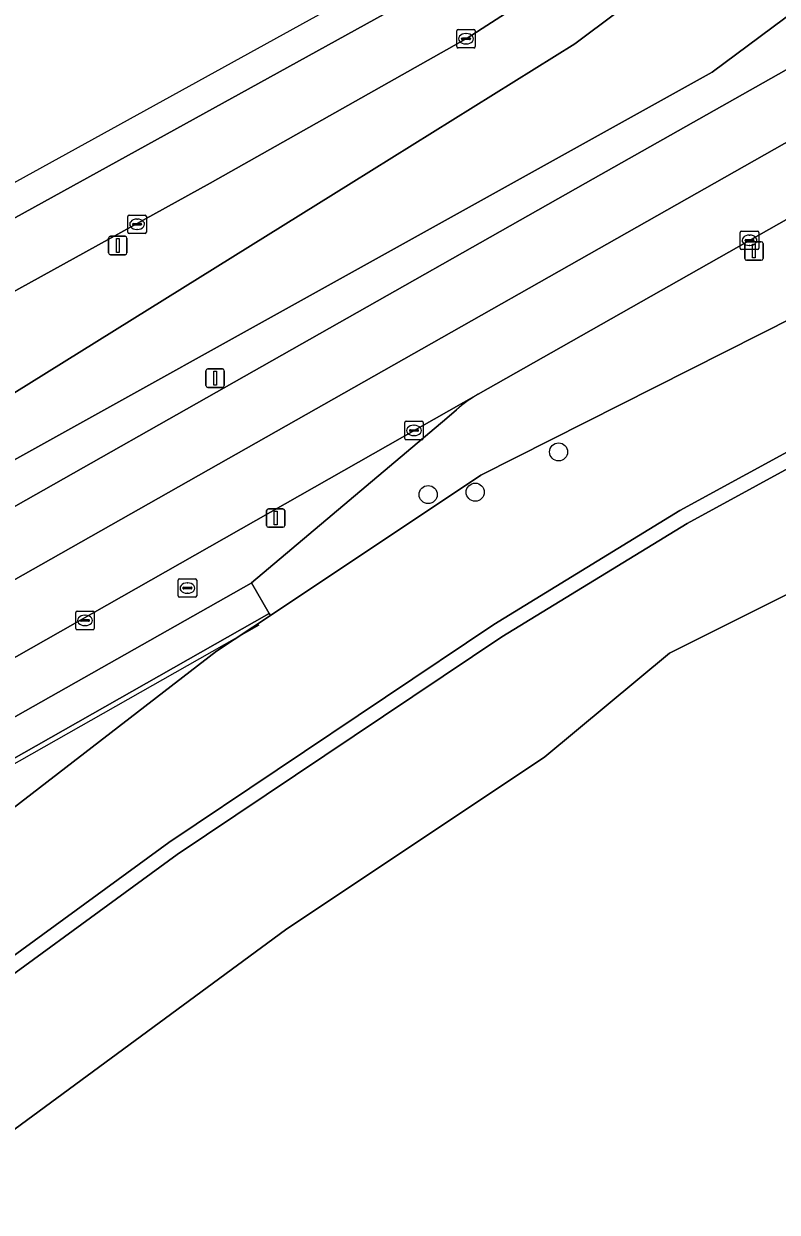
# Model space of a CAD drawing. Extents: x 162879 to 165540, y 384011 to 385181.
# Drawn here: x 163777.7 to 163818.4, y 384694.4 to 384758.6 of the extents above; entities that cross this region are included whole.
import ezdxf

# ---------------------------------------------------------------- set-up
doc = ezdxf.new("R2010")
doc.units = 0
for name, color, linetype in [('IMGEO_Berm_groen', 7, 'Continuous'), ('IMGEO_Boom', 7, 'Continuous'), ('IMGEO_Erf', 7, 'Continuous'), ('IMGEO_Groenvoorziening', 7, 'Continuous'), ('IMGEO_Kolk', 7, 'Continuous'), ('IMGEO_Lichtmast', 7, 'Continuous'), ('IMGEO_Lijnafwatering', 7, 'Continuous'), ('IMGEO_Loofbos', 7, 'Continuous'), ('IMGEO_OVBaan_gesloten', 7, 'Continuous'), ('IMGEO_Rijbaan_regionaal_gesloten', 7, 'Continuous'), ('IMGEO_Rioolput', 7, 'Continuous'), ('IMGEO_Verkeersbordpaal', 7, 'Continuous'), ('IMGEO_Voetpad_open', 7, 'Continuous')]:
    doc.layers.add(name, color=color, linetype=linetype)

msp = doc.modelspace()

# ---------------------------------------------------------------- linework, layer by layer
at = {"layer": 'IMGEO_Berm_groen'}
for points in [[(163965.351, 384851.941), (163853.532, 384790.429), (163835.792, 384780.313), (163827.043, 384774.951), (163824.493, 384773.208), (163808.685, 384762.404), (163801.612, 384757.83), (163787.737, 384750), (163761.018, 384735.233)], [(163758.776, 384722.121), (163808.011, 384750), (163831.501, 384763.288), (163866.498, 384783.086), (163871.528, 384785.88), (163986.202, 384849.544)], [(163989.862, 384843.563), (163852.299, 384766.881), (163829.125, 384753.852), (163806.699, 384741.137), (163802.215, 384738.589)], [(163801.034, 384737.739), (163800.512, 384737.299), (163789.972, 384728.4), (163790.92, 384726.745), (163790.986, 384726.641), (163802.36, 384734.21), (163830.64, 384748.494), (163847.517, 384757.905), (163848.3, 384756.508), (163852.526, 384758.821), (163851.73, 384760.24), (163898.055, 384786.032), (163898.84, 384784.624), (163905.165, 384788.158), (163904.353, 384789.557), (163992.862, 384838.663)], [(163756.981, 384726.11), (163795.353, 384750), (163807.432, 384757.521), (163823.359, 384769.464), (163825.98, 384771.103), (163849.059, 384785.532), (163897.729, 384811.186), (163900.261, 384806.348), (163829.142, 384766.627), (163814.856, 384755.99), (163757.654, 384724.212)]]:
    msp.add_lwpolyline(points, dxfattribs=at)
msp.add_arc((163805.663, 384732.553), 6.952, 119.73624, 131.75109, dxfattribs=at)
at = {"layer": 'IMGEO_Boom'}
for centre in [(163806.55, 384735.471), (163799.507, 384733.168), (163802.048, 384733.296)]:
    msp.add_circle(centre, 0.489, dxfattribs=at)
at = {"layer": 'IMGEO_Erf'}
msp.add_lwpolyline([(163851.581, 384690.934), (163848.987, 384698.289), (163847.412, 384702.273), (163846.917, 384702.1), (163834.973, 384736.139), (163834.89, 384736.375), (163830.048, 384733.882), (163827.484, 384732.555), (163824.284, 384730.937), (163819.131, 384727.898), (163812.547, 384724.596), (163805.805, 384718.999), (163791.792, 384709.653), (163776.848, 384698.637)], dxfattribs=at)
at = {"layer": 'IMGEO_Groenvoorziening'}
for points in [[(163766.13, 384699.841), (163772.533, 384704.911), (163785.494, 384714.369), (163803.05, 384726.15), (163813.106, 384732.304), (163824.111, 384738.309), (163832.639, 384742.79), (163830.64, 384748.494), (163802.36, 384734.21), (163790.986, 384726.641), (163788.066, 384724.698), (163777.081, 384716.217), (163771.572, 384712.165), (163762.832, 384705.444), (163758.943, 384701.241)], [(163766.627, 384699.214), (163773.017, 384704.274), (163785.952, 384713.713), (163803.484, 384725.477), (163813.506, 384731.611), (163824.488, 384737.604), (163832.907, 384742.027), (163832.639, 384742.79), (163824.111, 384738.309), (163813.106, 384732.304), (163803.05, 384726.15), (163785.494, 384714.369), (163772.533, 384704.911), (163766.13, 384699.841)], [(163805.805, 384718.999), (163812.547, 384724.596), (163819.131, 384727.898), (163824.284, 384730.937), (163827.484, 384732.555), (163830.048, 384733.882), (163834.89, 384736.375), (163832.907, 384742.027), (163824.488, 384737.604), (163813.506, 384731.611), (163803.484, 384725.477), (163785.952, 384713.713), (163773.017, 384704.274), (163766.627, 384699.214)], [(163758.943, 384701.241), (163762.832, 384705.444), (163771.572, 384712.165), (163777.081, 384716.217), (163788.066, 384724.698), (163790.986, 384726.641), (163790.92, 384726.745), (163775.395, 384717.94), (163775.538, 384717.712), (163775.652, 384717.532), (163776.324, 384716.255), (163773.055, 384714.383), (163772.285, 384715.538), (163772.152, 384715.752), (163771.99, 384716.012), (163753.533, 384705.633), (163749.9, 384703.57), (163750.112, 384703.04)], [(163776.848, 384698.637), (163791.792, 384709.653), (163805.805, 384718.999)]]:
    msp.add_lwpolyline(points, dxfattribs=at)
at = {"layer": 'IMGEO_Kolk'}
for p, q in [((163801.051, 384757.369), (163801.051, 384758.221)), ((163801.126, 384758.295), (163801.978, 384758.295)), ((163801.539, 384758.075), (163801.564, 384758.075)), ((163802.052, 384758.221), (163802.052, 384757.369)), ((163801.31, 384757.789), (163801.31, 384757.801)), ((163801.748, 384757.752), (163801.35, 384757.752)), ((163801.353, 384757.838), (163801.751, 384757.838)), ((163801.562, 384757.515), (163801.537, 384757.515)), ((163801.794, 384757.801), (163801.794, 384757.789)), ((163801.978, 384757.295), (163801.126, 384757.295)), ((163783.286, 384747.344), (163783.286, 384748.196)), ((163783.361, 384748.27), (163784.213, 384748.27)), ((163783.545, 384747.764), (163783.545, 384747.776)), ((163783.983, 384747.727), (163783.585, 384747.727)), ((163783.588, 384747.813), (163783.986, 384747.813)), ((163783.774, 384748.05), (163783.799, 384748.05)), ((163784.029, 384747.776), (163784.029, 384747.764)), ((163784.287, 384748.196), (163784.287, 384747.344)), ((163784.213, 384747.27), (163783.361, 384747.27)), ((163783.797, 384747.49), (163783.772, 384747.49)), ((163816.365, 384746.479), (163816.365, 384747.331)), ((163816.44, 384747.405), (163817.292, 384747.405)), ((163816.853, 384747.185), (163816.878, 384747.185)), ((163817.366, 384747.331), (163817.366, 384746.479)), ((163817.292, 384746.405), (163816.44, 384746.405)), ((163816.624, 384746.899), (163816.624, 384746.911)), ((163817.062, 384746.862), (163816.664, 384746.862)), ((163816.667, 384746.948), (163817.065, 384746.948)), ((163816.876, 384746.625), (163816.851, 384746.625)), ((163817.108, 384746.911), (163817.108, 384746.899)), ((163798.244, 384736.204), (163798.244, 384737.056)), ((163798.319, 384737.13), (163799.171, 384737.13)), ((163798.732, 384736.91), (163798.757, 384736.91)), ((163799.245, 384737.056), (163799.245, 384736.204)), ((163799.171, 384736.13), (163798.319, 384736.13)), ((163798.503, 384736.624), (163798.503, 384736.636)), ((163798.941, 384736.587), (163798.543, 384736.587)), ((163798.546, 384736.673), (163798.944, 384736.673)), ((163798.755, 384736.35), (163798.73, 384736.35)), ((163798.987, 384736.636), (163798.987, 384736.624)), ((163780.47, 384725.939), (163780.47, 384726.791)), ((163780.545, 384726.865), (163781.397, 384726.865)), ((163780.958, 384726.645), (163780.983, 384726.645)), ((163781.471, 384726.791), (163781.471, 384725.939)), ((163781.397, 384725.865), (163780.545, 384725.865)), ((163780.729, 384726.359), (163780.729, 384726.371)), ((163781.167, 384726.322), (163780.769, 384726.322)), ((163780.772, 384726.408), (163781.17, 384726.408)), ((163780.981, 384726.085), (163780.956, 384726.085)), ((163781.213, 384726.371), (163781.213, 384726.359))]:
    msp.add_line(p, q, dxfattribs=at)
for points in [[(163801.051, 384757.369), (163801.051, 384758.221)], [(163801.126, 384758.295), (163801.978, 384758.295)], [(163802.052, 384758.221), (163802.052, 384757.369)], [(163801.978, 384757.295), (163801.126, 384757.295)], [(163783.286, 384747.344), (163783.286, 384748.196)], [(163783.361, 384748.27), (163784.213, 384748.27)], [(163784.287, 384748.196), (163784.287, 384747.344)], [(163784.213, 384747.27), (163783.361, 384747.27)], [(163816.365, 384746.479), (163816.365, 384747.331)], [(163816.44, 384747.405), (163817.292, 384747.405)], [(163817.366, 384747.331), (163817.366, 384746.479)], [(163817.292, 384746.405), (163816.44, 384746.405)], [(163798.244, 384736.204), (163798.244, 384737.056)], [(163798.319, 384737.13), (163799.171, 384737.13)], [(163799.245, 384737.056), (163799.245, 384736.204)], [(163799.171, 384736.13), (163798.319, 384736.13)], [(163780.47, 384725.939), (163780.47, 384726.791)], [(163780.545, 384726.865), (163781.397, 384726.865)], [(163781.471, 384726.791), (163781.471, 384725.939)], [(163781.397, 384725.865), (163780.545, 384725.865)]]:
    msp.add_lwpolyline(points, dxfattribs=at)
for centre, radius, start, end in [((163801.128, 384758.219), 0.0765, 91.55205, 178.44795), ((163801.128, 384758.219), 0.0765, 91.55205, 178.44795), ((163801.976, 384758.219), 0.0765, 1.55205, 88.44795), ((163801.976, 384758.219), 0.0765, 1.55205, 88.44795), ((163801.128, 384757.371), 0.0765, 181.55205, 268.44795), ((163801.128, 384757.371), 0.0765, 181.55205, 268.44795), ((163801.35, 384757.798), 0.0403, 85.87752, 175.75265), ((163801.347, 384757.788), 0.0366, 178.93798, 274.71019), ((163801.751, 384757.795), 0.043, 264.86636, 352.45326), ((163801.755, 384757.8), 0.0386, 1.73085, 96.63898), ((163801.976, 384757.371), 0.0765, 271.55205, 358.44795), ((163801.976, 384757.371), 0.0765, 271.55205, 358.44795), ((163783.363, 384748.194), 0.0765, 91.55205, 178.44795), ((163783.363, 384748.194), 0.0765, 91.55205, 178.44795), ((163783.585, 384747.773), 0.0403, 85.87752, 175.75265), ((163783.582, 384747.763), 0.0366, 178.93798, 274.71019), ((163783.986, 384747.77), 0.043, 264.86636, 352.45326), ((163783.99, 384747.775), 0.0386, 1.73085, 96.63898), ((163784.211, 384748.194), 0.0765, 1.55205, 88.44795), ((163784.211, 384748.194), 0.0765, 1.55205, 88.44795), ((163783.363, 384747.346), 0.0765, 181.55205, 268.44795), ((163783.363, 384747.346), 0.0765, 181.55205, 268.44795), ((163784.211, 384747.346), 0.0765, 271.55205, 358.44795), ((163784.211, 384747.346), 0.0765, 271.55205, 358.44795), ((163816.442, 384747.329), 0.0765, 91.55205, 178.44795), ((163816.442, 384747.329), 0.0765, 91.55205, 178.44795), ((163817.29, 384747.329), 0.0765, 1.55205, 88.44795), ((163817.29, 384747.329), 0.0765, 1.55205, 88.44795), ((163816.442, 384746.481), 0.0765, 181.55205, 268.44795), ((163816.442, 384746.481), 0.0765, 181.55205, 268.44795), ((163816.664, 384746.908), 0.0403, 85.87752, 175.75265), ((163816.661, 384746.898), 0.0366, 178.93798, 274.71019), ((163817.065, 384746.905), 0.043, 264.86636, 352.45326), ((163817.069, 384746.91), 0.0386, 1.73085, 96.63898), ((163817.29, 384746.481), 0.0765, 271.55205, 358.44795), ((163817.29, 384746.481), 0.0765, 271.55205, 358.44795), ((163798.321, 384737.054), 0.0765, 91.55205, 178.44795), ((163798.321, 384737.054), 0.0765, 91.55205, 178.44795), ((163799.169, 384737.054), 0.0765, 1.55205, 88.44795), ((163799.169, 384737.054), 0.0765, 1.55205, 88.44795), ((163798.321, 384736.206), 0.0765, 181.55205, 268.44795), ((163798.321, 384736.206), 0.0765, 181.55205, 268.44795), ((163798.543, 384736.633), 0.0403, 85.87752, 175.75265), ((163798.54, 384736.623), 0.0366, 178.93798, 274.71019), ((163798.944, 384736.63), 0.043, 264.86636, 352.45326), ((163798.948, 384736.635), 0.0386, 1.73085, 96.63898), ((163799.169, 384736.206), 0.0765, 271.55205, 358.44795), ((163799.169, 384736.206), 0.0765, 271.55205, 358.44795), ((163780.547, 384726.789), 0.0765, 91.55205, 178.44795), ((163780.547, 384726.789), 0.0765, 91.55205, 178.44795), ((163781.395, 384726.789), 0.0765, 1.55205, 88.44795), ((163781.395, 384726.789), 0.0765, 1.55205, 88.44795), ((163780.547, 384725.941), 0.0765, 181.55205, 268.44795), ((163780.547, 384725.941), 0.0765, 181.55205, 268.44795), ((163780.769, 384726.368), 0.0403, 85.87752, 175.75265), ((163780.766, 384726.358), 0.0366, 178.93798, 274.71019), ((163781.17, 384726.365), 0.043, 264.86636, 352.45326), ((163781.174, 384726.37), 0.0386, 1.73085, 96.63898), ((163781.395, 384725.941), 0.0765, 271.55205, 358.44795), ((163781.395, 384725.941), 0.0765, 271.55205, 358.44795)]:
    msp.add_arc(centre, radius, start, end, dxfattribs=at)
for centre, major_axis, ratio, start_param, end_param in [((163801.538, 384757.795), (-0.387, 0.002), 0.722429, 4.712389, 7.853982), ((163801.563, 384757.795), (-0.39, 0.002), 0.717154, 1.570796, 4.712389), ((163783.773, 384747.77), (-0.387, 0.002), 0.722429, 4.712389, 7.853982), ((163783.798, 384747.77), (-0.39, 0.002), 0.717154, 1.570796, 4.712389), ((163816.852, 384746.905), (-0.387, 0.002), 0.722429, 4.712389, 7.853982), ((163816.877, 384746.905), (-0.39, 0.002), 0.717154, 1.570796, 4.712389), ((163798.731, 384736.63), (-0.387, 0.002), 0.722429, 4.712389, 7.853982), ((163798.756, 384736.63), (-0.39, 0.002), 0.717154, 1.570796, 4.712389), ((163780.957, 384726.365), (-0.387, 0.002), 0.722429, 4.712389, 7.853982), ((163780.982, 384726.365), (-0.39, 0.002), 0.717154, 1.570796, 4.712389)]:
    msp.add_ellipse(centre, major_axis=major_axis, ratio=ratio, start_param=start_param, end_param=end_param, dxfattribs=at)
at = {"layer": 'IMGEO_Lichtmast'}
for p, q in [((163782.346, 384747.121), (163783.136, 384747.121)), ((163783.136, 384747.121), (163782.346, 384747.121)), ((163782.246, 384746.221), (163782.246, 384747.021)), ((163782.246, 384747.021), (163782.246, 384746.221)), ((163783.236, 384747.021), (163783.236, 384746.221)), ((163783.236, 384746.221), (163783.236, 384747.021)), ((163816.605, 384745.929), (163816.605, 384746.729)), ((163816.605, 384746.729), (163816.605, 384745.929)), ((163816.705, 384746.829), (163817.495, 384746.829)), ((163817.495, 384746.829), (163816.705, 384746.829)), ((163817.595, 384746.729), (163817.595, 384745.929)), ((163817.595, 384745.929), (163817.595, 384746.729)), ((163783.136, 384746.121), (163782.346, 384746.121)), ((163782.346, 384746.121), (163783.136, 384746.121)), ((163817.495, 384745.829), (163816.705, 384745.829)), ((163816.705, 384745.829), (163817.495, 384745.829)), ((163790.775, 384731.498), (163790.775, 384732.298)), ((163790.775, 384732.298), (163790.775, 384731.498)), ((163790.875, 384732.398), (163791.665, 384732.398)), ((163791.665, 384732.398), (163790.875, 384732.398)), ((163791.765, 384732.298), (163791.765, 384731.498)), ((163791.765, 384731.498), (163791.765, 384732.298)), ((163791.665, 384731.398), (163790.875, 384731.398)), ((163790.875, 384731.398), (163791.665, 384731.398))]:
    msp.add_line(p, q, dxfattribs=at)
for points in [[(163782.666, 384746.996), (163782.816, 384746.996), (163782.816, 384746.246), (163782.666, 384746.246), (163782.666, 384746.996)], [(163817.025, 384746.704), (163817.175, 384746.704), (163817.175, 384745.954), (163817.025, 384745.954), (163817.025, 384746.704)], [(163791.195, 384732.273), (163791.345, 384732.273), (163791.345, 384731.523), (163791.195, 384731.523), (163791.195, 384732.273)]]:
    msp.add_lwpolyline(points, dxfattribs=at)
for centre, start, end in [((163782.346, 384747.021), 90, 180), ((163782.346, 384747.021), 90, 180), ((163783.136, 384747.021), 0, 90), ((163783.136, 384747.021), 360, 90), ((163816.705, 384746.729), 90, 180), ((163816.705, 384746.729), 90, 180), ((163817.495, 384746.729), 0, 90), ((163817.495, 384746.729), 360, 90), ((163782.346, 384746.221), 180, 270), ((163782.346, 384746.221), 180, 270), ((163783.136, 384746.221), 270, 0), ((163783.136, 384746.221), 270, 0), ((163816.705, 384745.929), 180, 270), ((163816.705, 384745.929), 180, 270), ((163817.495, 384745.929), 270, 0), ((163817.495, 384745.929), 270, 0), ((163790.875, 384732.298), 90, 180), ((163790.875, 384732.298), 90, 180), ((163791.665, 384732.298), 0, 90), ((163791.665, 384732.298), 360, 90), ((163790.875, 384731.498), 180, 270), ((163790.875, 384731.498), 180, 270), ((163791.665, 384731.498), 270, 0), ((163791.665, 384731.498), 270, 0)]:
    msp.add_arc(centre, 0.1, start, end, dxfattribs=at)
at = {"layer": 'IMGEO_Lijnafwatering'}
msp.add_lwpolyline([(163775.538, 384717.712), (163790.383, 384726.13)], dxfattribs=at)
at = {"layer": 'IMGEO_Loofbos'}
msp.add_lwpolyline([(163897.729, 384811.186), (163849.059, 384785.532), (163825.98, 384771.103), (163823.359, 384769.464), (163807.432, 384757.521), (163795.353, 384750), (163756.981, 384726.11), (163757.654, 384724.212), (163814.856, 384755.99), (163829.142, 384766.627), (163900.261, 384806.348)], close=True, dxfattribs=at)
at = {"layer": 'IMGEO_OVBaan_gesloten'}
for points in [[(163802.215, 384738.589), (163748.355, 384708.001)], [(163789.972, 384728.4), (163800.512, 384737.299), (163801.034, 384737.739)], [(163749.245, 384708.419), (163750.989, 384709.138), (163757.783, 384711.937), (163769.11, 384716.605), (163789.95, 384728.381), (163789.972, 384728.4)]]:
    msp.add_lwpolyline(points, dxfattribs=at)
msp.add_arc((163805.663, 384732.553), 6.952, 119.73624, 131.75109, dxfattribs=at)
at = {"layer": 'IMGEO_Rijbaan_regionaal_gesloten'}
for points in [[(163986.202, 384849.544), (163871.528, 384785.88), (163866.498, 384783.086), (163831.501, 384763.288), (163808.011, 384750), (163758.776, 384722.121)], [(163748.355, 384708.001), (163802.215, 384738.589), (163806.699, 384741.137), (163829.125, 384753.852), (163852.299, 384766.881), (163989.862, 384843.563)], [(163922.856, 384810.618), (163831.875, 384759.566), (163775.991, 384727.906)], [(163775.991, 384727.906), (163831.875, 384759.566), (163922.856, 384810.618)]]:
    msp.add_lwpolyline(points, dxfattribs=at)
for points in [[(163737.053, 384727.92), (163737.893, 384726.432), (163738.405, 384726.723), (163746.883, 384731.406), (163830.915, 384777.779), (163835.792, 384780.313), (163834.886, 384781.879), (163820.643, 384774.023)], [(163787.737, 384750), (163801.612, 384757.83), (163808.685, 384762.404), (163824.493, 384773.208), (163827.043, 384774.951), (163835.792, 384780.313), (163830.915, 384777.779), (163746.883, 384731.406), (163738.405, 384726.723), (163737.893, 384726.432), (163739.597, 384723.417), (163742.064, 384724.759), (163742.249, 384724.861), (163761.018, 384735.233)]]:
    msp.add_lwpolyline(points, close=True, dxfattribs=at)
at = {"layer": 'IMGEO_Rioolput'}
for p, q in [((163786.004, 384727.689), (163786.004, 384728.541)), ((163786.079, 384728.615), (163786.931, 384728.615)), ((163787.005, 384728.541), (163787.005, 384727.689)), ((163786.263, 384728.109), (163786.263, 384728.121)), ((163786.701, 384728.072), (163786.303, 384728.072)), ((163786.306, 384728.158), (163786.704, 384728.158)), ((163786.515, 384727.835), (163786.49, 384727.835)), ((163786.492, 384728.395), (163786.517, 384728.395)), ((163786.747, 384728.121), (163786.747, 384728.109)), ((163786.931, 384727.615), (163786.079, 384727.615))]:
    msp.add_line(p, q, dxfattribs=at)
for points in [[(163786.004, 384727.689), (163786.004, 384728.541)], [(163786.079, 384728.615), (163786.931, 384728.615)], [(163787.005, 384728.541), (163787.005, 384727.689)], [(163786.931, 384727.615), (163786.079, 384727.615)]]:
    msp.add_lwpolyline(points, dxfattribs=at)
for centre, radius, start, end in [((163786.081, 384728.539), 0.0765, 91.55205, 178.44795), ((163786.081, 384728.539), 0.0765, 91.55205, 178.44795), ((163786.929, 384728.539), 0.0765, 1.55205, 88.44795), ((163786.929, 384728.539), 0.0765, 1.55205, 88.44795), ((163786.303, 384728.118), 0.0403, 85.87752, 175.75265), ((163786.3, 384728.108), 0.0366, 178.93798, 274.71019), ((163786.704, 384728.115), 0.043, 264.86636, 352.45326), ((163786.708, 384728.12), 0.0386, 1.73085, 96.63898), ((163786.081, 384727.691), 0.0765, 181.55205, 268.44795), ((163786.081, 384727.691), 0.0765, 181.55205, 268.44795), ((163786.929, 384727.691), 0.0765, 271.55205, 358.44795), ((163786.929, 384727.691), 0.0765, 271.55205, 358.44795)]:
    msp.add_arc(centre, radius, start, end, dxfattribs=at)
for centre, major_axis, ratio, start_param, end_param in [((163786.491, 384728.115), (-0.387, 0.002), 0.722429, 4.712389, 7.853982), ((163786.516, 384728.115), (-0.39, 0.002), 0.717154, 1.570796, 4.712389)]:
    msp.add_ellipse(centre, major_axis=major_axis, ratio=ratio, start_param=start_param, end_param=end_param, dxfattribs=at)
at = {"layer": 'IMGEO_Verkeersbordpaal'}
for p, q in [((163787.501, 384739.059), (163787.501, 384739.859)), ((163787.501, 384739.859), (163787.501, 384739.059)), ((163787.601, 384739.959), (163788.391, 384739.959)), ((163788.391, 384739.959), (163787.601, 384739.959)), ((163788.491, 384739.859), (163788.491, 384739.059)), ((163788.491, 384739.059), (163788.491, 384739.859)), ((163788.391, 384738.959), (163787.601, 384738.959)), ((163787.601, 384738.959), (163788.391, 384738.959))]:
    msp.add_line(p, q, dxfattribs=at)
msp.add_lwpolyline([(163787.921, 384739.834), (163788.071, 384739.834), (163788.071, 384739.084), (163787.921, 384739.084), (163787.921, 384739.834)], dxfattribs=at)
for centre, start, end in [((163787.601, 384739.859), 90, 180), ((163787.601, 384739.859), 90, 180), ((163788.391, 384739.859), 0, 90), ((163788.391, 384739.859), 360, 90), ((163787.601, 384739.059), 180, 270), ((163787.601, 384739.059), 180, 270), ((163788.391, 384739.059), 270, 0), ((163788.391, 384739.059), 270, 0)]:
    msp.add_arc(centre, 0.1, start, end, dxfattribs=at)
at = {"layer": 'IMGEO_Voetpad_open'}
msp.add_lwpolyline([(163771.99, 384716.012), (163772.152, 384715.752), (163772.285, 384715.538), (163775.652, 384717.532), (163775.538, 384717.712), (163775.395, 384717.94), (163790.92, 384726.745), (163789.972, 384728.4), (163789.95, 384728.381), (163769.11, 384716.605), (163757.783, 384711.937), (163758.694, 384710.309), (163749.422, 384705.06), (163749.05, 384705.158), (163749.9, 384703.57), (163753.533, 384705.633)], close=True, dxfattribs=at)

doc.saveas('drawing.dxf')
